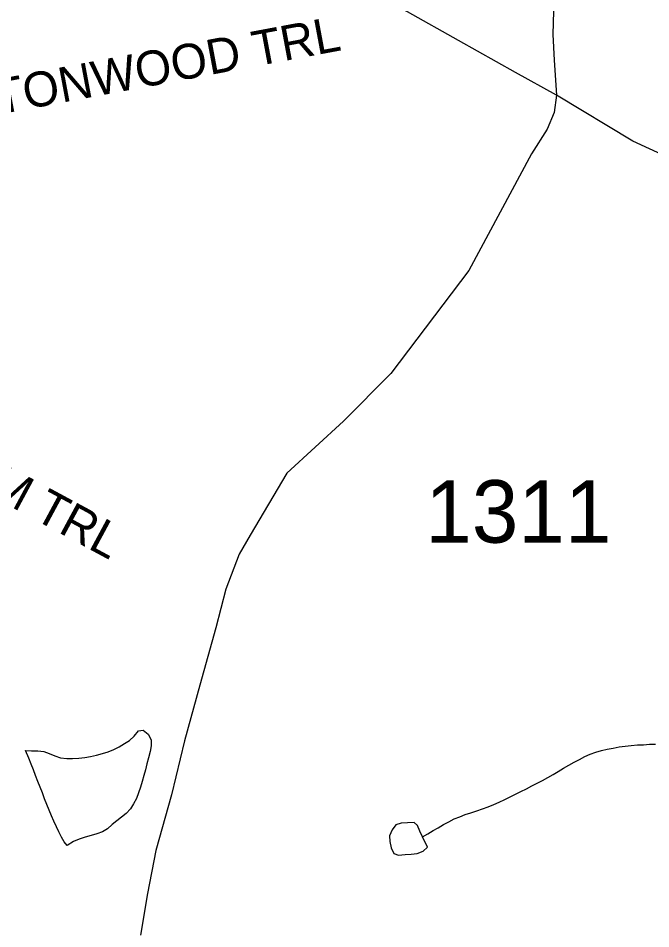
# Model space of a CAD drawing. Extents: x 1950930 to 2061844, y 904556 to 1017002.
# Drawn here: x 1968178 to 1969899, y 986276 to 988753 of the extents above; entities that cross this region are included whole.
import ezdxf

# ---------------------------------------------------------------- set-up
doc = ezdxf.new("R2010")
doc.units = 0
for name, color, linetype in [('Exist Hydrographic Misc Water Feature', 7, 'Continuous'), ('Exist Road Non-System Type 51 Label', 7, 'Continuous'), ('Exist Road Primary NC Attributed', 7, 'Continuous'), ('Exist Road Secondary Type 51 Attributed', 7, 'Continuous'), ('Exist Road Secondary Type 51 Number Label', 7, 'Continuous')]:
    doc.layers.add(name, color=color, linetype=linetype)

msp = doc.modelspace()

# ---------------------------------------------------------------- linework, layer by layer
at = {"layer": 'Exist Hydrographic Misc Water Feature'}
for points in [[(1968198.4, 986760.7), (1968214.8, 986760.2), (1968231.4, 986759.9), (1968247.6, 986758.8), (1968262.8, 986752.8), (1968278.1, 986746.6), (1968293.7, 986741.4), (1968310.1, 986739.4), (1968326.3, 986739.1), (1968342.7, 986740.4), (1968359.1, 986741.7), (1968375.3, 986744.7), (1968391.1, 986748.5), (1968407.1, 986753.1), (1968422.7, 986757.7), (1968438.1, 986763.9), (1968452.8, 986771), (1968467.2, 986779.7), (1968480.7, 986788.4), (1968493.6, 986800.4), (1968505.7, 986814.2), (1968517.8, 986816.4), (1968532, 986805.4), (1968540, 986789.7), (1968539.8, 986774.1), (1968537.3, 986758.5), (1968533, 986741.4), (1968528.1, 986725.1), (1968524, 986708.8), (1968519.7, 986693.3), (1968515.4, 986677), (1968510.9, 986661.5), (1968505.5, 986645.9), (1968499.6, 986630.6), (1968492, 986615.9), (1968483.2, 986602.2), (1968472.3, 986590.1), (1968459.6, 986579.7), (1968446.1, 986570.1), (1968433.4, 986559.6), (1968420.8, 986548.4), (1968407.1, 986539.7), (1968391.9, 986534.3), (1968376.4, 986529.7), (1968360.4, 986525.1), (1968344.4, 986520.4), (1968328.4, 986513.5), (1968311.6, 986503.1), (1968302.9, 986512.3), (1968295.6, 986525.6), (1968288.8, 986539.7), (1968282.2, 986553.8), (1968275.5, 986568.7), (1968269.1, 986583.6), (1968262.5, 986598.5), (1968256.2, 986614.3), (1968250, 986629.9), (1968244.1, 986645.6), (1968237.7, 986661.3), (1968231.8, 986677.1), (1968225.4, 986692.8), (1968219.5, 986708.6), (1968213.3, 986724.3), (1968207, 986739.9), (1968198.4, 986760.7)], [(1969277.8, 986526.6), (1969292.1, 986534.5), (1969306.3, 986543.2), (1969320.4, 986551.2), (1969334.8, 986559.8), (1969349.3, 986567), (1969363.9, 986574.9), (1969378.9, 986581.1), (1969394.2, 986586.6), (1969409.6, 986592), (1969425.4, 986597.4), (1969441, 986602.8), (1969456.4, 986608.2), (1969471.7, 986614.5), (1969486.5, 986620.7), (1969501.5, 986627.8), (1969516.2, 986635), (1969531, 986641.9), (1969545.6, 986649.8), (1969560.3, 986657), (1969574.9, 986664.9), (1969589.4, 986671.9), (1969604, 986679.9), (1969618.4, 986687.8), (1969632.9, 986695.7), (1969647.1, 986704.4), (1969661.4, 986713.1), (1969675.6, 986721.1), (1969690.1, 986729.7), (1969704.5, 986736.9), (1969719, 986744.8), (1969734, 986751), (1969749, 986756.5), (1969764.6, 986761.1), (1969780.3, 986764.8), (1969796.3, 986767.7), (1969812.5, 986770.7), (1969828.9, 986772.8), (1969845.3, 986774.9), (1969862, 986776.2), (1969878.6, 986776.8), (1969895, 986778.1), (1969911.6, 986778.5)], [(1969277.8, 986526.6), (1969270.2, 986541.6), (1969264.2, 986557.2), (1969255, 986565.7), (1969237.4, 986564.3), (1969220.1, 986563.9), (1969205.6, 986558.5), (1969194.9, 986545.6), (1969188.4, 986529.3), (1969188.6, 986513.7), (1969192.9, 986496.3), (1969200, 986481.4), (1969212.8, 986476.3), (1969230.6, 986478.3), (1969247.2, 986478.8), (1969263.2, 986481), (1969279.6, 986487.1), (1969291.7, 986498.4), (1969277.8, 986526.6)]]:
    msp.add_lwpolyline(points, dxfattribs=at)
at = {"layer": 'Exist Road Primary NC Attributed'}
for points in [[(1969642, 988543.3), (1969530.8, 988604.7), (1969376, 988692.2), (1969236.5, 988769.8), (1969078.6, 988856.1), (1968973.9, 988917), (1968827.6, 988998.1), (1968724.7, 989055.6), (1968634.2, 989104.9), (1968467.1, 989201.5), (1968365.1, 989257.7), (1968226.1, 989337), (1968154.9, 989377.8), (1968090.6, 989422.8), (1967966.6, 989509.5), (1967908.7, 989552), (1967840.9, 989607.7), (1967670.5, 989763.9), (1967580, 989857.9), (1967495.9, 989953.1), (1967399, 990072.4), (1967296.4, 990200.7), (1967236.8, 990274.9), (1967185.7, 990338.4)], [(1972817.4, 987663.5), (1971718.8, 987850.8), (1971433, 987891.5), (1971246.6, 987926.9), (1970997.3, 987986), (1970812.8, 988038.4), (1970368.2, 988187.8), (1970259.2, 988241.7), (1970166.6, 988272.8), (1969850.2, 988418.6), (1969642, 988543.3)]]:
    msp.add_lwpolyline(points, dxfattribs=at)
at = {"layer": 'Exist Road Secondary Type 51 Attributed'}
for points in [[(1969920.5, 989469.5), (1969892.7, 989459.4), (1969864.6, 989437.4), (1969842.7, 989413.4), (1969824.6, 989391.2), (1969794.8, 989353.2), (1969776.9, 989329.2), (1969758.9, 989301.1), (1969739, 989263.1), (1969717.1, 989203), (1969676.7, 989107.9), (1969656.1, 989042.7), (1969630.2, 988956.3), (1969629.1, 988909.3), (1969625.7, 988845.5), (1969633.9, 988772.3), (1969631.9, 988708.3), (1969635.8, 988638.7), (1969642, 988543.3)], [(1969642, 988543.3), (1969635.8, 988496.7), (1969616.7, 988450.8), (1969574.3, 988383.7), (1969403.5, 988066.5), (1969191.9, 987786.5), (1969062.6, 987657.1), (1968908.7, 987515.4), (1968809, 987347.1), (1968778.9, 987295.1), (1968743.1, 987199.6), (1968715.7, 987094.9), (1968671.9, 986938.7), (1968630.7, 986787.7), (1968595.5, 986640.1), (1968552.6, 986489.1), (1968530.3, 986372.4), (1968511.1, 986258.5)]]:
    msp.add_lwpolyline(points, dxfattribs=at)

# ---------------------------------------------------------------- texts
at = {"layer": 'Exist Road Non-System Type 51 Label'}
for s, rotation, p in [('  COTTONWOOD TRL', 10.6136, (1967790.7, 988428)), ('  SWEETGUM TRL', 331.6495, (1967464.4, 987798.2))]:
    msp.add_text(s, height=95, rotation=rotation, dxfattribs=at).set_placement(p)
at = {"layer": 'Exist Road Secondary Type 51 Number Label'}
msp.add_text('1311', height=170, dxfattribs=at).set_placement((1969285.5, 987326.3))

doc.saveas('drawing.dxf')
